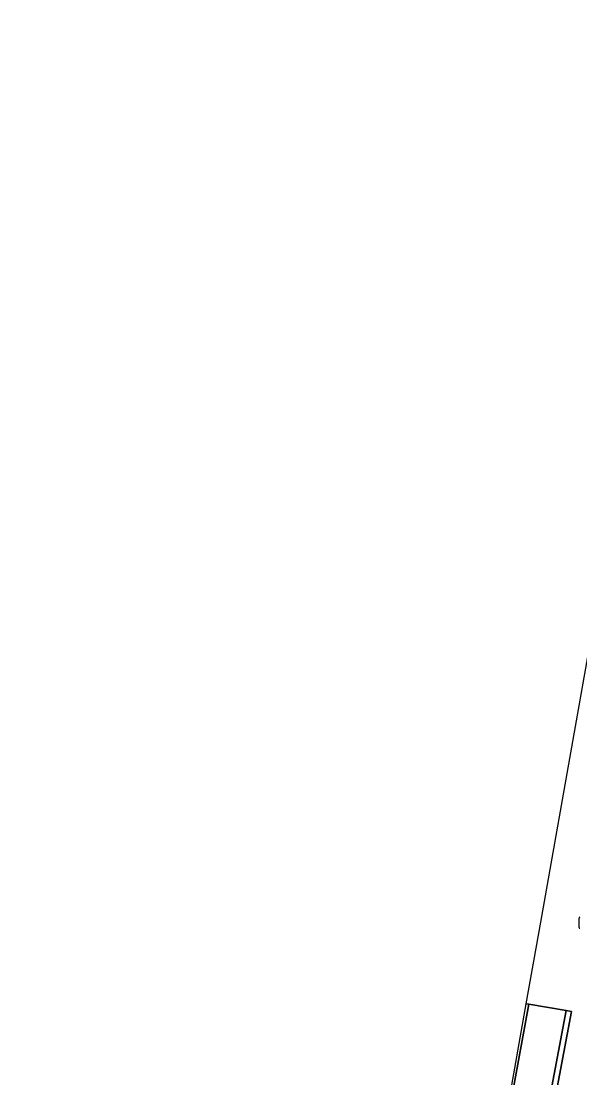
# Model space of a CAD drawing. Extents: x 161692 to 162379, y 380760 to 381678.
# Drawn here: x 161733.6 to 161784.6, y 381316.7 to 381413.4 of the extents above; entities that cross this region are included whole.
import ezdxf

# ---------------------------------------------------------------- set-up
doc = ezdxf.new("R2010")
doc.units = 0
for name, color, linetype in [('IMGEO_Berm_gesloten', 7, 'Continuous'), ('IMGEO_OVBaan_gesloten', 7, 'Continuous'), ('IMGEO_Rijbaan_regionaal_gesloten', 7, 'Continuous'), ('IMGEO_Rioolput', 7, 'Continuous')]:
    doc.layers.add(name, color=color, linetype=linetype)

msp = doc.modelspace()

# ---------------------------------------------------------------- linework, layer by layer
at = {"layer": 'IMGEO_Berm_gesloten'}
for points in [[(161776.704, 381306.578), (161776.704, 381306.578), (161776.881, 381306.547), (161779.986, 381323.471), (161779.709, 381323.516), (161779.709, 381323.516)], [(161783.872, 381322.811), (161783.4, 381322.888), (161780.198, 381305.933), (161780.667, 381305.843)]]:
    msp.add_lwpolyline(points, close=True, dxfattribs=at)
at = {"layer": 'IMGEO_OVBaan_gesloten'}
msp.add_lwpolyline([(161744.563, 381111.938), (161780.667, 381305.843), (161780.198, 381305.933), (161783.4, 381322.888), (161779.986, 381323.471), (161776.881, 381306.547), (161776.704, 381306.578), (161776.704, 381306.578), (161771.577, 381277.677), (161758.366, 381204.804), (161740.263, 381107.16), (161733.581, 381071.116)], dxfattribs=at)
at = {"layer": 'IMGEO_Rijbaan_regionaal_gesloten'}
for points in [[(161836.309, 381621.2), (161836.783, 381629.067), (161835.772, 381629.362), (161831.886, 381604.233), (161831.216, 381599.902), (161813.475, 381504.752), (161790.829, 381386.201), (161781.032, 381330.976), (161779.709, 381323.516)], [(161779.709, 381323.516), (161779.709, 381323.516), (161779.986, 381323.471), (161783.4, 381322.888), (161783.872, 381322.811), (161780.667, 381305.843), (161744.563, 381111.938)]]:
    msp.add_lwpolyline(points, dxfattribs=at)
at = {"layer": 'IMGEO_Rioolput'}
msp.add_line((161784.561, 381330.494), (161784.561, 381331.346), dxfattribs=at)
msp.add_lwpolyline([(161784.561, 381330.494), (161784.561, 381331.346)], dxfattribs=at)
for centre, start, end in [((161784.638, 381331.344), 91.55205, 178.44795), ((161784.638, 381331.344), 91.55205, 178.44795), ((161784.638, 381330.496), 181.55205, 268.44795), ((161784.638, 381330.496), 181.55205, 268.44795)]:
    msp.add_arc(centre, 0.0765, start, end, dxfattribs=at)

doc.saveas('drawing.dxf')
